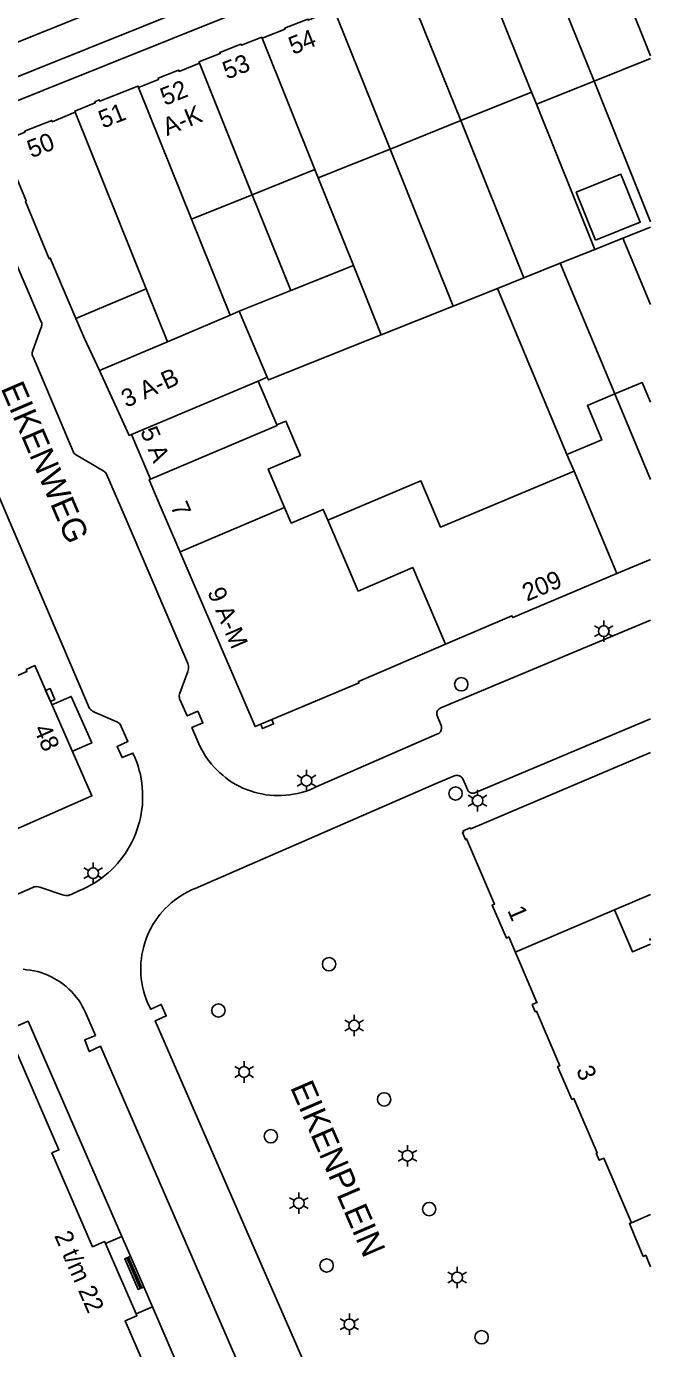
# Model space of a CAD drawing. Extents: x 122462 to 123306, y 485548 to 486417.
# Drawn here: x 123253.6 to 123306, y 485664.9 to 485776.1 of the extents above; entities that cross this region are included whole.
import ezdxf

# ---------------------------------------------------------------- set-up
doc = ezdxf.new("R2010")
doc.units = 0
for name, color, linetype in [('Level 1', 7, 'Continuous'), ('Level 11', 7, 'Continuous'), ('Level 17', 7, 'Continuous'), ('Level 19', 7, 'Continuous'), ('Level 2', 7, 'Continuous'), ('Level 22', 7, 'Continuous'), ('Level 30', 7, 'Continuous'), ('Level 31', 7, 'Continuous'), ('Level 33', 7, 'Continuous'), ('Level 4', 7, 'Continuous'), ('Level 40', 7, 'Continuous'), ('Level 5', 7, 'Continuous'), ('Level 50', 7, 'Continuous'), ('Level 53', 7, 'Continuous'), ('Level 58', 7, 'Continuous'), ('Level 59', 7, 'Continuous')]:
    doc.layers.add(name, color=color, linetype=linetype)

msp = doc.modelspace()

# ---------------------------------------------------------------- linework, layer by layer
at = {"layer": 'Level 1'}
for p, q in [((123306.02, 485773.37), (123301.27, 485771.46)), ((123301.27, 485771.46), (123296.43, 485769.52)), ((123296.02, 485770.54), (123290.06, 485768.15)), ((123296.43, 485769.52), (123296.02, 485770.54)), ((123290.06, 485768.15), (123284.12, 485765.76)), ((123284.12, 485765.76), (123278.08, 485763.34)), ((123277.8, 485764.03), (123272.54, 485761.92)), ((123278.08, 485763.34), (123277.8, 485764.03)), ((123272.54, 485761.92), (123267.42, 485759.86)), ((123267.42, 485759.86), (123270.67, 485751.79)), ((123270.67, 485751.79), (123271.45, 485752.12)), ((123271.45, 485752.12), (123273.8, 485746.58)), ((123273.8, 485746.58), (123273.04, 485746.26)), ((123273.04, 485746.26), (123274.61, 485742.57)), ((123263.98, 485738), (123262.4, 485741.75)), ((123299.59, 485738.67), (123298.99, 485740.09)), ((123262.77, 485667.83), (123260.19, 485673.75))]:
    msp.add_line(p, q, dxfattribs=at)
for points in [[(123273.37, 485775.07), (123275.3, 485775.83), (123275.26, 485775.92), (123277.21, 485776.69), (123277.25, 485776.6), (123279.43, 485777.45)], [(123268.11, 485772.97), (123268.06, 485773.08), (123269.84, 485773.78), (123269.8, 485773.88), (123271.58, 485774.58), (123271.62, 485774.48), (123273.33, 485775.16), (123273.37, 485775.07)], [(123262.98, 485770.94), (123264.66, 485771.61), (123264.62, 485771.72), (123266.35, 485772.4), (123266.39, 485772.29), (123268.11, 485772.97)], [(123257.66, 485768.86), (123257.62, 485768.95), (123259.34, 485769.64), (123259.3, 485769.73), (123259.68, 485769.89), (123259.72, 485769.79), (123262.93, 485771.05), (123262.98, 485770.94)], [(123257.71, 485751.52), (123255.55, 485756.59), (123255.46, 485756.54), (123253.47, 485761.35), (123253.54, 485761.42), (123251.45, 485766.4), (123253.44, 485767.18), (123253.4, 485767.26), (123255.68, 485768.17), (123255.72, 485768.06), (123257.66, 485768.86)], [(123259.71, 485747.15), (123258.43, 485749.84), (123257.71, 485751.52)], [(123262.4, 485741.75), (123262.19, 485741.68), (123259.71, 485747.15)], [(123298.99, 485740.09), (123301.92, 485741.31), (123300.71, 485744.2), (123303.01, 485745.17)], [(123303.01, 485745.17), (123305.32, 485746.13), (123306.02, 485744.47)], [(123274.61, 485742.57), (123275.36, 485742.89), (123276.58, 485740), (123273.88, 485738.86), (123275.26, 485735.62)], [(123278.89, 485734.56), (123286.71, 485737.87), (123288.36, 485733.98), (123299.59, 485738.67)], [(123274.18, 485717.8), (123272.78, 485717.21), (123264.64, 485736.17), (123263.87, 485737.95), (123263.98, 485738)], [(123275.26, 485735.62), (123275.81, 485734.31), (123278.51, 485735.46), (123278.89, 485734.56)], [(123306.02, 485731.26), (123303.17, 485730.09)], [(123303.17, 485730.09), (123294.43, 485726.37), (123294.37, 485726.51), (123288.78, 485724.13)], [(123288.78, 485724.13), (123281.46, 485721.01), (123281.51, 485720.89), (123274.18, 485717.8)], [(123253.53, 485722.01), (123254.25, 485722.33), (123259.06, 485711.38), (123232.77, 485699.8)], [(123304.43, 485675.5), (123302.1, 485680.92), (123301.7, 485680.75), (123301.45, 485681.34), (123301.54, 485681.38), (123299.58, 485685.93), (123299.41, 485685.86), (123298.81, 485687.24), (123298.2, 485688.62), (123298.39, 485688.7), (123296.42, 485693.28), (123296.33, 485693.24), (123296.08, 485693.83), (123296.47, 485694), (123294.1, 485699.52), (123293.9, 485699.43), (123292.69, 485702.19), (123292.91, 485702.29), (123290.56, 485707.76), (123290.45, 485707.71), (123290.2, 485708.3), (123290.31, 485708.35), (123290.26, 485708.45), (123290.85, 485708.7), (123290.9, 485708.6), (123306.02, 485715.02)], [(123306.02, 485703.1), (123302.98, 485701.81)], [(123302.98, 485701.81), (123304.51, 485698.26), (123306.02, 485698.91)], [(123306.02, 485699.22), (123305.96, 485699.36), (123306.02, 485699.39)], [(123260.19, 485673.75), (123260.12, 485673.91), (123259.12, 485673.48), (123255.7, 485681.36), (123256.29, 485681.62), (123252.57, 485690.17), (123245.8, 485687.2), (123246.35, 485685.95), (123236.24, 485681.54), (123236.13, 485681.79), (123227.91, 485678.21), (123227.99, 485678.03), (123217.93, 485673.65), (123216.96, 485675.86), (123217.07, 485675.91), (123216.88, 485676.33)], [(123306.02, 485671.8), (123305.61, 485672.76), (123305.4, 485672.67), (123304.24, 485675.42), (123304.43, 485675.5)], [(123262.84, 485648.11), (123269.59, 485651.09), (123265.87, 485659.61), (123265.28, 485659.35), (123261.85, 485667.24), (123262.84, 485667.67), (123262.77, 485667.83)]]:
    msp.add_lwpolyline(points, dxfattribs=at)
at = {"layer": 'Level 11'}
msp.add_lwpolyline([(123255.7, 485719.03), (123257.32, 485719.74), (123259.04, 485715.84), (123257.42, 485715.13)], dxfattribs=at)
at = {"layer": 'Level 17'}
for points in [[(123306.02, 485793.23), (123281.54, 485783.41), (123199.54, 485750.48), (123092.05, 485707.28), (123051.43, 485690.97), (123010.46, 485674.56), (123010.38, 485674.54), (123010.31, 485674.53), (123010.23, 485674.54)], [(123010.9, 485672.76), (123016.12, 485674.9), (123023.42, 485677.77), (123052.25, 485689.33), (123092.64, 485705.53), (123175.87, 485738.97), (123200.14, 485748.71), (123282.24, 485781.66), (123306.02, 485791.2)], [(123249.16, 485773.29), (123259.37, 485777.38)], [(123250.86, 485760.34), (123254.77, 485751.29), (123254.81, 485751.21), (123254.84, 485751.13), (123254.85, 485751.04), (123254.85, 485750.96), (123254.83, 485750.87), (123254.81, 485750.79), (123254.77, 485750.71), (123254.09, 485748.82), (123254.06, 485748.75), (123254.04, 485748.67), (123254.03, 485748.59), (123254.03, 485748.51), (123254.05, 485748.43), (123254.08, 485748.35), (123254.13, 485748.29), (123257.47, 485740.34), (123257.55, 485740.2), (123257.67, 485740.09), (123260.06, 485738.67), (123260.13, 485738.62), (123260.19, 485738.56), (123260.25, 485738.49), (123260.29, 485738.42), (123261.84, 485734.81), (123267.12, 485722.51), (123267.16, 485722.4), (123267.18, 485722.29), (123267.19, 485722.18), (123267.18, 485722.07), (123267.16, 485721.95), (123267.12, 485721.85), (123266.44, 485720.02), (123266.42, 485719.92), (123266.4, 485719.83), (123266.4, 485719.73), (123266.41, 485719.64), (123266.43, 485719.54), (123266.46, 485719.45), (123266.51, 485719.37), (123267.07, 485718.1), (123267.96, 485718.5), (123268.39, 485717.52), (123267.47, 485717.14), (123268.05, 485715.76), (123268.19, 485715.46), (123268.35, 485715.16), (123268.52, 485714.87), (123268.7, 485714.59), (123268.9, 485714.32), (123269.11, 485714.06), (123269.33, 485713.8), (123269.56, 485713.56), (123269.8, 485713.33), (123270.05, 485713.11), (123270.31, 485712.9), (123270.58, 485712.7), (123270.86, 485712.52), (123271.15, 485712.34), (123271.45, 485712.19), (123271.75, 485712.04), (123272.06, 485711.91), (123272.38, 485711.8), (123272.7, 485711.7), (123273.02, 485711.61), (123273.35, 485711.54), (123273.68, 485711.48), (123274.01, 485711.44), (123274.34, 485711.41), (123274.68, 485711.4), (123275.01, 485711.41), (123275.35, 485711.43), (123275.68, 485711.46), (123276.01, 485711.52), (123276.34, 485711.58), (123276.67, 485711.66), (123276.99, 485711.76), (123277.31, 485711.87), (123277.62, 485711.99), (123277.92, 485712.13), (123288.06, 485716.56), (123288.15, 485716.59), (123288.23, 485716.64), (123288.3, 485716.7), (123288.36, 485716.78), (123288.4, 485716.86), (123288.43, 485716.94), (123288.45, 485717.04), (123288.45, 485717.13), (123288.44, 485717.22), (123288.41, 485717.31), (123288.12, 485718.05), (123288.08, 485718.13), (123288.06, 485718.21), (123288.05, 485718.3), (123288.06, 485718.39), (123288.09, 485718.47), (123288.12, 485718.55), (123288.17, 485718.62)], [(123249.5, 485701.69), (123254.09, 485703.69), (123254.2, 485703.73), (123254.32, 485703.74), (123254.44, 485703.75), (123254.55, 485703.74), (123254.67, 485703.72), (123256.6, 485703.07), (123256.72, 485703.03), (123256.84, 485703.01), (123256.96, 485703.01), (123257.08, 485703.02), (123257.2, 485703.05), (123257.32, 485703.09), (123257.97, 485703.4), (123258.3, 485703.54), (123258.63, 485703.7), (123258.95, 485703.87), (123259.26, 485704.05), (123259.57, 485704.25), (123259.87, 485704.46), (123260.15, 485704.68), (123260.43, 485704.92), (123260.7, 485705.17), (123260.96, 485705.42), (123261.2, 485705.69), (123261.44, 485705.97), (123261.66, 485706.26), (123261.87, 485706.56), (123262.06, 485706.86), (123262.25, 485707.18), (123262.42, 485707.5), (123262.57, 485707.83), (123262.71, 485708.16), (123262.84, 485708.5), (123262.96, 485708.85), (123263.05, 485709.2), (123263.14, 485709.55), (123263.21, 485709.91), (123263.26, 485710.27), (123263.3, 485710.63), (123263.32, 485711), (123263.32, 485711.36), (123263.32, 485711.72), (123263.29, 485712.09), (123263.25, 485712.45), (123263.2, 485712.81), (123263.13, 485713.17), (123263.04, 485713.52), (123262.94, 485713.87), (123262.83, 485714.22), (123262.7, 485714.56), (123262.5, 485714.98), (123261.6, 485714.6), (123261.17, 485715.54), (123262.08, 485715.96), (123261.53, 485717.21), (123261.49, 485717.3), (123261.44, 485717.38), (123261.37, 485717.46), (123261.3, 485717.52), (123261.22, 485717.58), (123261.14, 485717.62), (123259.32, 485718.4), (123259.21, 485718.45), (123259.12, 485718.51), (123259.03, 485718.58), (123258.94, 485718.65), (123258.86, 485718.74), (123253.68, 485730.85), (123242.58, 485756.79)], [(123288.17, 485718.62), (123288.23, 485718.68), (123288.3, 485718.73), (123288.38, 485718.77), (123306.02, 485726.16)], [(123306.02, 485717.86), (123291.25, 485711.65), (123291.17, 485711.62), (123291.08, 485711.61), (123291, 485711.61), (123290.91, 485711.63), (123290.83, 485711.66), (123290.76, 485711.71), (123290.7, 485711.77), (123290.65, 485711.84), (123290.62, 485711.92), (123290.26, 485712.76), (123290.21, 485712.84), (123290.15, 485712.92), (123290.09, 485712.99), (123290.01, 485713.04), (123289.92, 485713.08), (123289.83, 485713.1), (123289.73, 485713.11), (123289.64, 485713.1), (123289.54, 485713.08), (123289.46, 485713.04), (123288.01, 485712.42), (123267.73, 485703.6), (123267.42, 485703.47), (123267.12, 485703.32), (123266.82, 485703.16), (123266.53, 485702.98), (123266.25, 485702.79), (123265.98, 485702.59), (123265.71, 485702.38), (123265.46, 485702.15), (123265.22, 485701.91), (123264.99, 485701.66), (123264.77, 485701.41), (123264.57, 485701.14), (123264.37, 485700.86), (123264.19, 485700.57), (123264.03, 485700.28), (123263.87, 485699.98), (123263.74, 485699.67), (123263.61, 485699.35), (123263.5, 485699.03), (123263.41, 485698.71), (123263.33, 485698.38), (123263.26, 485698.05), (123263.22, 485697.71), (123263.18, 485697.37), (123263.17, 485697.04), (123263.16, 485696.7), (123263.18, 485696.36), (123263.21, 485696.02), (123263.25, 485695.69), (123263.32, 485695.35), (123263.39, 485695.02), (123263.48, 485694.7), (123263.59, 485694.38), (123263.71, 485694.06), (123263.85, 485693.75), (123264, 485693.45), (123264.89, 485693.85), (123265.31, 485692.89), (123264.38, 485692.48), (123271.82, 485675.34), (123273.08, 485672.45), (123279.67, 485657.38)], [(123259.37, 485691.23), (123258.52, 485693.17), (123258.39, 485693.44), (123258.25, 485693.71), (123258.09, 485693.97), (123257.92, 485694.23), (123257.74, 485694.47), (123257.54, 485694.7), (123257.34, 485694.93), (123257.12, 485695.14), (123256.89, 485695.35), (123256.65, 485695.54), (123256.41, 485695.72), (123256.15, 485695.89), (123255.89, 485696.04), (123255.62, 485696.18), (123255.34, 485696.31), (123255.06, 485696.42), (123254.77, 485696.52), (123254.48, 485696.61), (123254.18, 485696.68), (123253.88, 485696.73), (123253.58, 485696.77), (123253.27, 485696.8)], [(123216.88, 485676.33), (123253.7, 485692.44), (123261.57, 485674.35)], [(123274.97, 485655.36), (123267.17, 485673.29), (123259.77, 485690.33), (123258.84, 485689.9), (123258.45, 485690.86), (123259.37, 485691.23)], [(123264.14, 485668.43), (123271.85, 485650.54), (123263.43, 485646.77), (123262.84, 485648.11)]]:
    msp.add_lwpolyline(points, dxfattribs=at)
at = {"layer": 'Level 19'}
for p, q in [((123306.02, 485759.64), (123301.27, 485771.46)), ((123301.33, 485757.32), (123296.43, 485769.52)), ((123295.37, 485754.94), (123290.06, 485768.15)), ((123289.42, 485752.56), (123284.12, 485765.76)), ((123278.08, 485763.34), (123281.04, 485755.97)), ((123275.78, 485753.86), (123272.54, 485761.92)), ((123306.02, 485759.2), (123303.69, 485758.27)), ((123303.69, 485758.27), (123301.33, 485757.32)), ((123306.02, 485752.69), (123303.69, 485758.27)), ((123301.33, 485757.32), (123298.42, 485756.16)), ((123281.04, 485755.97), (123275.78, 485753.86)), ((123283.38, 485750.14), (123281.04, 485755.97)), ((123298.42, 485756.16), (123295.37, 485754.94)), ((123303.01, 485745.17), (123298.42, 485756.16)), ((123289.42, 485752.56), (123293.16, 485754.05)), ((123295.37, 485754.94), (123293.16, 485754.05)), ((123293.16, 485754.05), (123298.99, 485740.09)), ((123275.78, 485753.86), (123271.45, 485752.12)), ((123283.38, 485750.14), (123289.42, 485752.56))]:
    msp.add_line(p, q, dxfattribs=at)
msp.add_lwpolyline([(123283.38, 485750.14), (123273.9, 485746.35), (123273.8, 485746.58)], dxfattribs=at)
at = {"layer": 'Level 2'}
msp.add_lwpolyline([(123301.39, 485758.1), (123299.77, 485762.13), (123303.53, 485763.64), (123305.15, 485759.61), (123301.39, 485758.1)], dxfattribs=at)
at = {"layer": 'Level 22'}
for p, q in [((123260.19, 485673.75), (123261.57, 485674.35)), ((123261.57, 485674.35), (123262.3, 485672.68)), ((123263.42, 485670.1), (123264.14, 485668.43)), ((123264.14, 485668.43), (123262.77, 485667.83))]:
    msp.add_line(p, q, dxfattribs=at)
at = {"layer": 'Level 30'}
msp.add_lwpolyline([(123263.42, 485670.1), (123262.94, 485669.89), (123261.82, 485672.47), (123262.3, 485672.68)], dxfattribs=at)
at = {"layer": 'Level 31'}
msp.add_lwpolyline([(123262.3, 485672.68), (123262.86, 485671.39), (123263.42, 485670.1)], dxfattribs=at)
at = {"layer": 'Level 33'}
for p, q in [((123261.99, 485672.54), (123263.11, 485669.97)), ((123262.14, 485672.61), (123263.26, 485670.03))]:
    msp.add_line(p, q, dxfattribs=at)
at = {"layer": 'Level 4'}
for p, q in [((123306.02, 485773.61), (123300.99, 485786.12)), ((123296.02, 485770.54), (123291.29, 485782.32)), ((123290.06, 485768.15), (123285.3, 485780.01)), ((123284.12, 485765.76), (123279.43, 485777.45)), ((123277.8, 485764.03), (123273.37, 485775.07)), ((123272.54, 485761.92), (123268.11, 485772.97)), ((123267.42, 485759.86), (123262.98, 485770.94)), ((123263.62, 485754.02), (123257.66, 485768.86)), ((123265.41, 485749.56), (123263.62, 485754.02)), ((123265.41, 485749.56), (123270.67, 485751.79)), ((123259.71, 485747.15), (123265.41, 485749.56)), ((123262.4, 485741.75), (123273.04, 485746.26)), ((123306.02, 485737.98), (123303.01, 485745.17)), ((123303.17, 485730.09), (123299.59, 485738.67))]:
    msp.add_line(p, q, dxfattribs=at)
msp.add_lwpolyline([(123274.61, 485742.57), (123274.63, 485742.51), (123263.98, 485738)], dxfattribs=at)
at = {"layer": 'Level 40'}
for points in [[(123255.57, 485719.33), (123255.17, 485720.25), (123255.54, 485720.4), (123255.93, 485719.48), (123255.57, 485719.33)], [(123274.18, 485717.8), (123274.33, 485717.43), (123273.41, 485717.04), (123273.26, 485717.41)]]:
    msp.add_lwpolyline(points, dxfattribs=at)
at = {"layer": 'Level 5'}
for p, q in [((123301.27, 485771.46), (123296.14, 485784.24)), ((123263.62, 485754.02), (123257.71, 485751.52)), ((123263.62, 485754.02), (123263.62, 485754.02)), ((123266.47, 485731.91), (123275.26, 485735.62)), ((123294.65, 485698.23), (123302.98, 485701.81)), ((123306.02, 485676.18), (123304.43, 485675.5))]:
    msp.add_line(p, q, dxfattribs=at)
for points in [[(123288.78, 485724.13), (123286.03, 485730.57), (123281.43, 485728.6), (123278.89, 485734.56)], [(123253.53, 485722.01), (123253.6, 485721.84), (123248.68, 485719.68)]]:
    msp.add_lwpolyline(points, dxfattribs=at)
at = {"layer": 'Level 50'}
for p, q in [((123301.69, 485725.45), (123301.3, 485725.68)), ((123302.08, 485725.68), (123302.08, 485726.13)), ((123302.86, 485725.68), (123302.47, 485725.45)), ((123301.69, 485725), (123301.3, 485724.78)), ((123302.08, 485724.33), (123302.08, 485724.78)), ((123302.86, 485724.78), (123302.47, 485725)), ((123276.71, 485712.88), (123276.32, 485713.11)), ((123277.1, 485713.11), (123277.1, 485713.56)), ((123277.88, 485713.11), (123277.49, 485712.88)), ((123276.71, 485712.43), (123276.32, 485712.21)), ((123277.1, 485711.76), (123277.1, 485712.21)), ((123277.88, 485712.21), (123277.49, 485712.43)), ((123291.48, 485711.43), (123291.48, 485711.88)), ((123291.09, 485711.2), (123290.7, 485711.43)), ((123291.09, 485710.75), (123290.7, 485710.53)), ((123292.26, 485711.43), (123291.87, 485711.2)), ((123292.26, 485710.53), (123291.87, 485710.75)), ((123291.48, 485710.08), (123291.48, 485710.53)), ((123258.77, 485705.11), (123258.38, 485705.33)), ((123259.16, 485705.33), (123259.16, 485705.78)), ((123259.94, 485705.33), (123259.55, 485705.11)), ((123258.77, 485704.66), (123258.38, 485704.43)), ((123259.16, 485703.98), (123259.16, 485704.43)), ((123259.94, 485704.43), (123259.55, 485704.66)), ((123281.1, 485692.53), (123281.1, 485692.98)), ((123280.71, 485692.31), (123280.32, 485692.53)), ((123280.71, 485691.86), (123280.32, 485691.63)), ((123281.88, 485692.53), (123281.49, 485692.31)), ((123281.88, 485691.63), (123281.49, 485691.86)), ((123281.1, 485691.18), (123281.1, 485691.63)), ((123271.46, 485688.4), (123271.07, 485688.62)), ((123271.85, 485688.62), (123271.85, 485689.07)), ((123272.63, 485688.62), (123272.24, 485688.4)), ((123271.46, 485687.95), (123271.07, 485687.72)), ((123271.85, 485687.27), (123271.85, 485687.72)), ((123272.63, 485687.72), (123272.24, 485687.95)), ((123285.58, 485681.58), (123285.58, 485682.03)), ((123285.19, 485681.36), (123284.8, 485681.58)), ((123285.19, 485680.91), (123284.8, 485680.68)), ((123285.58, 485680.23), (123285.58, 485680.68)), ((123286.36, 485681.58), (123285.97, 485681.36)), ((123286.36, 485680.68), (123285.97, 485680.91)), ((123276.06, 485677.38), (123275.67, 485677.6)), ((123276.45, 485677.6), (123276.45, 485678.05)), ((123277.23, 485677.6), (123276.84, 485677.38)), ((123276.06, 485676.93), (123275.67, 485676.7)), ((123276.45, 485676.25), (123276.45, 485676.7)), ((123277.23, 485676.7), (123276.84, 485676.93)), ((123289.76, 485671.35), (123289.76, 485671.8)), ((123289.37, 485671.13), (123288.98, 485671.35)), ((123289.37, 485670.68), (123288.98, 485670.45)), ((123290.54, 485671.35), (123290.15, 485671.13)), ((123290.54, 485670.45), (123290.15, 485670.68)), ((123289.76, 485670), (123289.76, 485670.45)), ((123280.31, 485667.18), (123279.92, 485667.41)), ((123280.7, 485667.41), (123280.7, 485667.86)), ((123281.48, 485667.41), (123281.09, 485667.18)), ((123280.31, 485666.73), (123279.92, 485666.51)), ((123280.7, 485666.06), (123280.7, 485666.51)), ((123281.48, 485666.51), (123281.09, 485666.73))]:
    msp.add_line(p, q, dxfattribs=at)
for centre in [(123302.08, 485725.23), (123277.1, 485712.66), (123291.48, 485710.98), (123259.16, 485704.88), (123281.1, 485692.08), (123271.85, 485688.17), (123285.58, 485681.13), (123276.45, 485677.15), (123289.76, 485670.9), (123280.7, 485666.95)]:
    msp.add_circle(centre, 0.45, dxfattribs=at)
at = {"layer": 'Level 53'}
for centre in [(123290.11, 485720.76), (123289.63, 485711.58), (123278.99, 485697.23), (123269.69, 485693.34), (123283.62, 485685.87), (123274.1, 485682.77), (123287.41, 485676.64), (123278.79, 485671.9), (123291.82, 485665.87)]:
    msp.add_circle(centre, 0.56, dxfattribs=at)

# ---------------------------------------------------------------- texts
at = {"layer": 'Level 58'}
for s, rotation, p in [('54', 21.512, (123275.96, 485773.67)), ('53', 21.512, (123270.41, 485771.59)), ('52', 22.3136, (123265.19, 485769.38)), ('51', 21.512, (123259.98, 485767.47)), ('A-K', 22.3136, (123265.38, 485766.85)), ('50', 21.512, (123253.98, 485764.98)), ('3 A-B', 24.4106, (123261.95, 485743.99)), ('5 A', 292.7811, (123263.09, 485742.05)), ('7', 293.2472, (123265.64, 485735.73)), ('209', 23.0388, (123295.63, 485727.7)), ('9 A-M', 293.241, (123268.74, 485728.53)), ('48', 293.7215, (123254.13, 485717.02)), ('1', 293.2618, (123293.96, 485701.76)), ('3', 293.2618, (123299.73, 485688.33)), ('2 t/m 22', 293.5209, (123255.87, 485674.42))]:
    msp.add_text(s, height=1.5, rotation=rotation, dxfattribs=at).set_placement(p)
at = {"layer": 'Level 59'}
for s, rotation, p in [('EIKENWEG', 293.1963, (123251.37, 485745.66)), ('EIKENPLEIN', 293.3912, (123275.7, 485686.89))]:
    msp.add_text(s, height=2, rotation=rotation, dxfattribs=at).set_placement(p)

doc.saveas('drawing.dxf')
